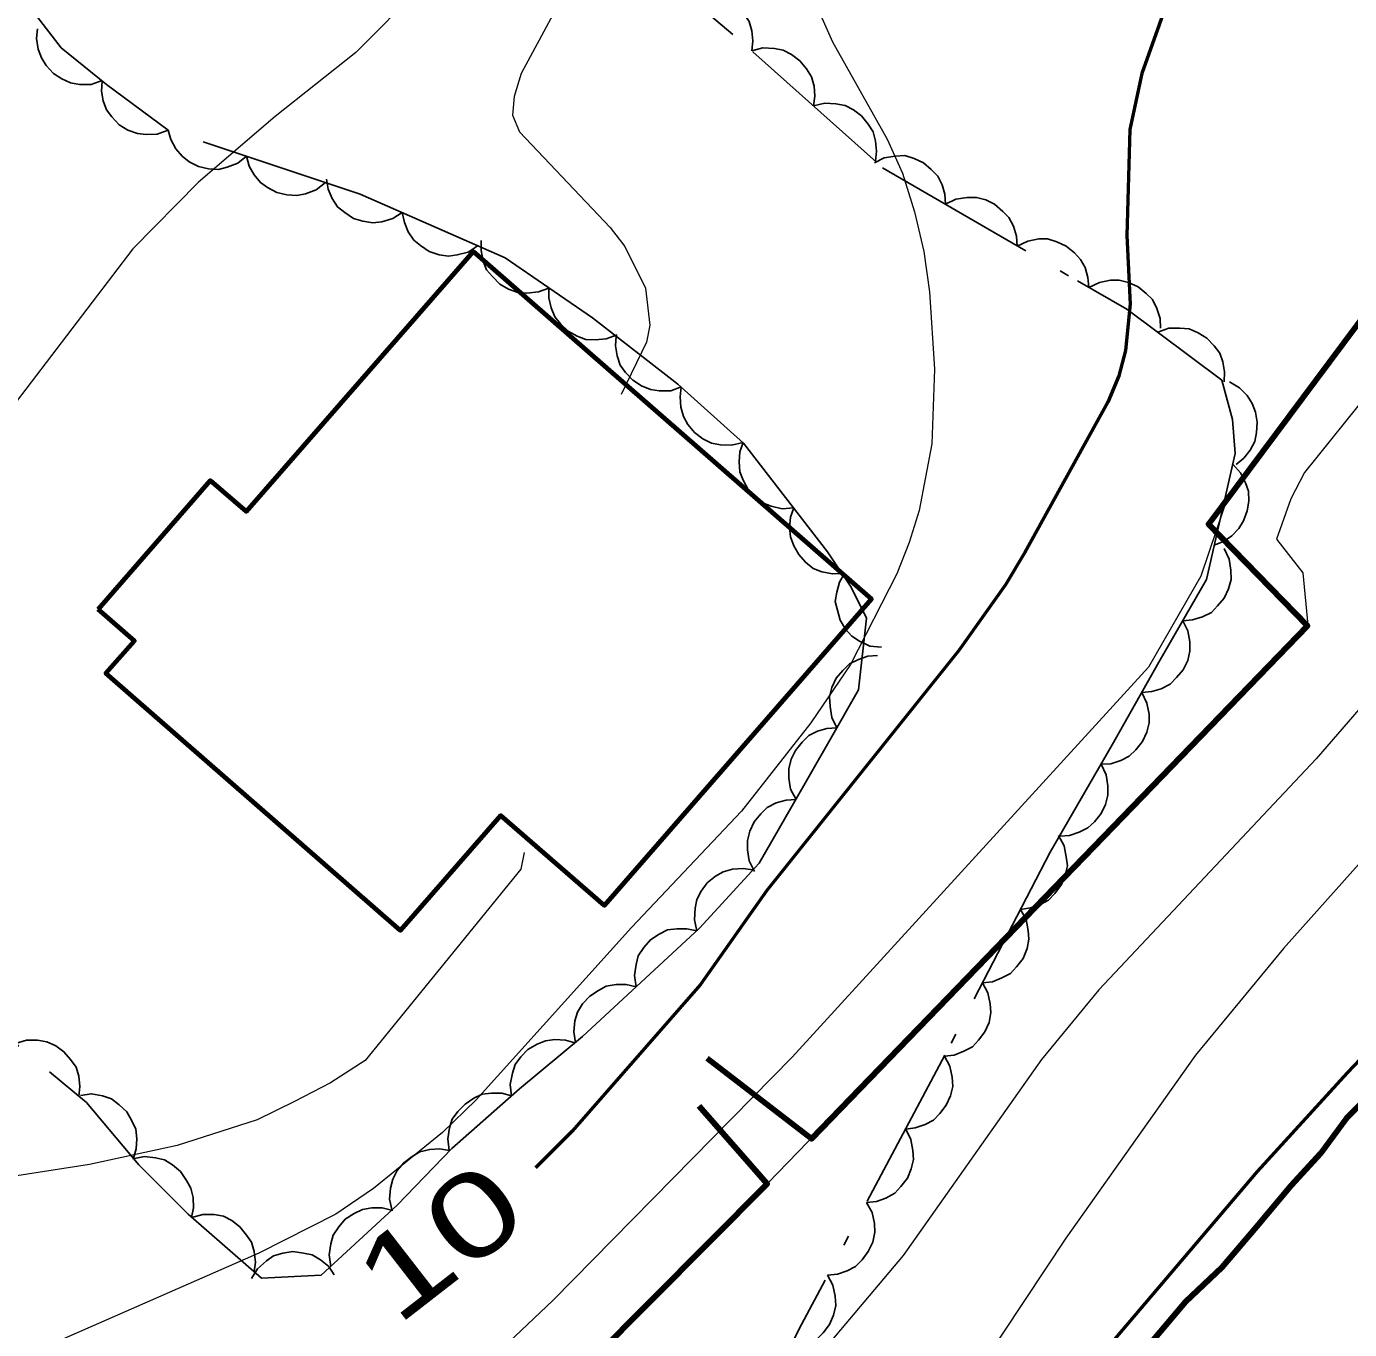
# Model space of a CAD drawing. Extents: x 355726 to 357533, y 5103782 to 5105258.
# Drawn here: x 355865.98 to 355889.96, y 5104619.79 to 5104643.4 of the extents above; entities that cross this region are included whole.
import ezdxf
from ezdxf.enums import TextEntityAlignment as Align

# ---------------------------------------------------------------- set-up
doc = ezdxf.new("R2010")
doc.units = 0
doc.header["$LTSCALE"] = 0.6
for name, pattern in [('DASH_DOUBLE_DOT', [9.2, 5, -1.2, 0.3, -1.2, 0.3, -1.2]), ('DOT_DASHED', [7.7, 5, -1.2, 0.3, -1.2]), ('LONG_DASHED', [7.5, 6, -1.5])]:
    doc.linetypes.add(name, pattern=pattern)
for name, color, linetype, lineweight in [('1', 7, 'LONG_DASHED', 53), ('2', 7, 'LONG_DASHED', 13), ('31', 7, 'Continuous', 35), ('37', 7, 'Continuous', 13), ('4', 7, 'DASH_DOUBLE_DOT', 53), ('44', 7, 'Continuous', 25)]:
    doc.layers.add(name, color=color, linetype=linetype, lineweight=lineweight)

msp = doc.modelspace()

# ---------------------------------------------------------------- linework, layer by layer
at = {"layer": '1', "linetype": 'Continuous'}
for points in [[(355910.11, 5104647.66), (355905.65, 5104642.04), (355904.19, 5104640.05), (355903.46, 5104639.13), (355901.89, 5104637.43), (355901.06, 5104636.67), (355899.46, 5104635.07), (355896.49, 5104631.51), (355893.22, 5104627.9), (355889.92, 5104624.44), (355888.29, 5104622.65), (355884.16, 5104617.8), (355881.69, 5104615.16), (355879.3, 5104612.26), (355875.57, 5104608.07), (355874.39, 5104606.48), (355873.56, 5104605.11), (355872.09, 5104603.56), (355869.37, 5104600.92), (355867.37, 5104599.36), (355862.91, 5104595.62), (355858.59, 5104592.29)], [(355889.9, 5104647.51), (355889.54, 5104646.87), (355887.98, 5104645.28), (355887.29, 5104644.91), (355887.02, 5104644.63), (355886.83, 5104644.32), (355886.2, 5104642.55), (355885.98, 5104641.53), (355885.93, 5104639.61), (355885.99, 5104638.37), (355885.9, 5104637.53), (355885.78, 5104637.07), (355885.58, 5104636.59), (355884.08, 5104633.87), (355883.73, 5104633.28), (355882.88, 5104632.09), (355879.4, 5104627.74), (355878.2, 5104626.04), (355875.87, 5104623.38), (355875.21, 5104622.72)]]:
    msp.add_lwpolyline(points, dxfattribs=at)
at = {"layer": '2', "linetype": 'Continuous'}
for points in [[(355883.96, 5104667.95), (355883.61, 5104665.17), (355883.22, 5104663.3), (355883.08, 5104662.08), (355882.58, 5104659.91), (355882.14, 5104658.62), (355881.89, 5104658.03), (355879.75, 5104654.06), (355878.57, 5104652.54), (355878.26, 5104651.83), (355876.56, 5104649.22), (355875.06, 5104646.61), (355874.3, 5104645.46), (355873.14, 5104644.13), (355871.95, 5104642.93), (355870.49, 5104641.77), (355869.1, 5104640.58), (355867.91, 5104639.37), (355863.48, 5104633.57), (355859.57, 5104629.54), (355858.14, 5104627.39), (355857.52, 5104625.96), (355856.86, 5104624.65)], [(355888.59, 5104666.96), (355886.67, 5104664.59), (355886.22, 5104663.86), (355885.84, 5104663.08), (355883.44, 5104658.63), (355882.03, 5104655.84), (355878.8, 5104649.87), (355877.66, 5104647.58), (355874.95, 5104642.55), (355874.82, 5104642.13), (355874.79, 5104641.79), (355874.92, 5104641.49), (355876.56, 5104639.76), (355876.83, 5104639.41), (355877.2, 5104638.66), (355877.28, 5104637.99), (355877.22, 5104637.68), (355876.76, 5104636.73)], [(355900.32, 5104665.18), (355899.3, 5104661.76), (355898.28, 5104658.91), (355897.76, 5104656.59), (355897.01, 5104654.38), (355896.97, 5104653.88), (355896.84, 5104653.49), (355896.67, 5104652.46), (355896.49, 5104651.88), (355895.73, 5104650.38), (355895.29, 5104649.38), (355893.75, 5104646.68), (355893.66, 5104646.44), (355893.56, 5104646.04), (355893.63, 5104645.71), (355893.76, 5104645.34), (355894.17, 5104644.73), (355893.9, 5104643.86), (355890.83, 5104638.97), (355887.42, 5104634.4)], [(355910.47, 5104657.11), (355906.66, 5104650.88), (355906.02, 5104649.93), (355904.61, 5104648.05), (355903.12, 5104646.18), (355900.57, 5104643.76), (355899.73, 5104643.04), (355897.49, 5104641.34), (355896.21, 5104640.3), (355895.61, 5104639.75), (355895.08, 5104639.15), (355894.64, 5104638.54), (355894.03, 5104637.46), (355891.91, 5104633.49), (355891.52, 5104632.83), (355891.04, 5104632.15), (355890.52, 5104631.47), (355889.36, 5104630.13), (355885.42, 5104625.94), (355884.38, 5104624.68), (355881.87, 5104621.13), (355878.27, 5104616.86)], [(355909.6, 5104651.67), (355908.92, 5104650.94), (355907.69, 5104649.4), (355905.96, 5104646.88), (355903.36, 5104643.25), (355902.63, 5104642.43), (355899.3, 5104639.57), (355898.52, 5104638.82), (355897.79, 5104638), (355894.96, 5104634.16), (355891.99, 5104630.38), (355891.23, 5104629.45), (355888.77, 5104626.69), (355887.17, 5104624.76), (355884.82, 5104621.44), (355883.3, 5104619.15)], [(355880.1, 5104644.23), (355880.59, 5104643.12), (355881.58, 5104641.36), (355881.86, 5104640.74), (355882.08, 5104640.04), (355882.25, 5104639.32), (355882.35, 5104638.59), (355882.44, 5104637.19), (355882.39, 5104635.84), (355882.16, 5104634.63), (355881.98, 5104634.05), (355881.76, 5104633.48), (355880.92, 5104631.84), (355880.2, 5104630.78), (355878.94, 5104629.18), (355876.95, 5104627.07), (355874.13, 5104623.95), (355873.52, 5104623.36), (355872.27, 5104622.34), (355871.59, 5104621.88), (355870.19, 5104621.17), (355866.5, 5104619.55)], [(355890.36, 5104636.83), (355889.15, 5104635.32), (355888.9, 5104634.84), (355888.64, 5104634.11), (355889.12, 5104633.5), (355889.21, 5104632.55), (355879.42, 5104622.44), (355872.04, 5104615.01)], [(355887.69, 5104634.69), (355887.27, 5104633.44), (355886.32, 5104631.79), (355879.86, 5104624.72), (355875.53, 5104620.32), (355873.1, 5104618.02)], [(355875, 5104628.43), (355874.94, 5104628.13), (355872.12, 5104624.66), (355871.49, 5104624.26), (355870.84, 5104623.92), (355870.16, 5104623.59), (355868.71, 5104623.12), (355867.12, 5104622.78), (355864.87, 5104622.43), (355861.36, 5104621.59), (355860.58, 5104621.3), (355859.67, 5104620.86), (355858.85, 5104620.24), (355857.43, 5104618.62)]]:
    msp.add_lwpolyline(points, dxfattribs=at)
at = {"layer": '31', "lineweight": 70}
msp.add_lwpolyline([(355867.28, 5104632.84), (355869.31, 5104635.17), (355869.96, 5104634.61), (355874.08, 5104639.32), (355881.3, 5104633.02), (355876.46, 5104627.47), (355874.58, 5104629.1), (355872.76, 5104627.02), (355867.42, 5104631.68), (355867.94, 5104632.27), (355867.28, 5104632.84)], close=True, dxfattribs=at)
at = {"layer": '37', "lineweight": 90}
for points in [[(355893.09, 5104645.61), (355894.08, 5104644.74), (355893.89, 5104643.84), (355890.82, 5104638.96), (355887.41, 5104634.38), (355889.2, 5104632.54), (355880.21, 5104623.24), (355878.32, 5104624.7)], [(355878.17, 5104623.84), (355879.41, 5104622.43), (355872.03, 5104615.01)]]:
    msp.add_lwpolyline(points, dxfattribs=at)
at = {"layer": '4', "linetype": 'Continuous', "lineweight": 90}
msp.add_lwpolyline([(355890.61, 5104624.31), (355889.91, 5104623.62), (355889.44, 5104622.98), (355888.9, 5104622.39), (355888.28, 5104621.65), (355887.65, 5104620.91), (355886.99, 5104620.29), (355886.37, 5104619.55)], dxfattribs=at)
at = {"layer": '44', "linetype": 'DOT_DASHED'}
for points in [[(355876.5, 5104645.2), (355879.15, 5104642.94), (355881.5, 5104640.84), (355885.03, 5104638.79), (355885.93, 5104638.28), (355887.65, 5104636.99), (355887.84, 5104636.28), (355887.89, 5104635.66), (355887.37, 5104633.38), (355886.51, 5104631.88), (355885.66, 5104630.38), (355884.54, 5104628.44), (355882.63, 5104624.76), (355880.03, 5104619.88), (355878.46, 5104616.8)], [(355862.84, 5104627.41), (355867.07, 5104623.9), (355868.02, 5104622.77), (355868.91, 5104621.88), (355870.24, 5104620.72), (355871.32, 5104620.77), (355872.7, 5104622.04), (355873.69, 5104623.07), (355874.92, 5104624.15), (355876.06, 5104625.1), (355878.18, 5104627.06), (355879.26, 5104628.24), (355879.86, 5104629.28), (355880.55, 5104630.48), (355881.06, 5104631.38), (355881.21, 5104632.68), (355880.93, 5104633.24), (355880.5, 5104633.88), (355878.98, 5104635.85), (355877.79, 5104636.92), (355876.24, 5104638.12), (355874.66, 5104639.21), (355872.03, 5104640.36), (355868.55, 5104641.52), (355867.43, 5104642.35), (355866.61, 5104643.01), (355865.81, 5104644.05)]]:
    msp.add_lwpolyline(points, dxfattribs=at)
at = {"layer": '44'}
for points in [[(355877.99, 5104643.93), (355878.19, 5104643.99), (355878.39, 5104643.98), (355878.56, 5104643.96), (355878.71, 5104643.88), (355878.86, 5104643.77), (355878.99, 5104643.62), (355879.08, 5104643.49), (355879.13, 5104643.32), (355879.15, 5104643.14), (355879.13, 5104642.96)], [(355867.35, 5104642.42), (355867.15, 5104642.35), (355866.94, 5104642.35), (355866.78, 5104642.38), (355866.62, 5104642.45), (355866.47, 5104642.55), (355866.34, 5104642.69), (355866.25, 5104642.83), (355866.19, 5104642.99), (355866.16, 5104643.18), (355866.18, 5104643.36)], [(355879.13, 5104642.96), (355879.33, 5104643.01), (355879.54, 5104643), (355879.7, 5104642.97), (355879.85, 5104642.89), (355880, 5104642.78), (355880.12, 5104642.63), (355880.21, 5104642.49), (355880.26, 5104642.32), (355880.27, 5104642.14), (355880.25, 5104641.96)], [(355868.55, 5104641.52), (355868.35, 5104641.45), (355868.15, 5104641.44), (355867.99, 5104641.46), (355867.82, 5104641.52), (355867.66, 5104641.62), (355867.53, 5104641.76), (355867.43, 5104641.89), (355867.37, 5104642.05), (355867.34, 5104642.23), (355867.35, 5104642.41)], [(355880.25, 5104641.96), (355880.45, 5104642.01), (355880.65, 5104642), (355880.82, 5104641.97), (355880.97, 5104641.89), (355881.12, 5104641.78), (355881.24, 5104641.63), (355881.33, 5104641.49), (355881.37, 5104641.32), (355881.39, 5104641.14), (355881.37, 5104640.96)], [(355869.97, 5104641.05), (355869.81, 5104640.92), (355869.62, 5104640.85), (355869.46, 5104640.81), (355869.28, 5104640.82), (355869.1, 5104640.86), (355868.93, 5104640.95), (355868.8, 5104641.05), (355868.69, 5104641.18), (355868.6, 5104641.35), (355868.55, 5104641.52)], [(355871.4, 5104640.57), (355871.23, 5104640.44), (355871.04, 5104640.37), (355870.88, 5104640.34), (355870.7, 5104640.35), (355870.52, 5104640.39), (355870.35, 5104640.48), (355870.22, 5104640.57), (355870.11, 5104640.71), (355870.02, 5104640.87), (355869.97, 5104641.05)], [(355881.35, 5104640.93), (355881.53, 5104641.02), (355881.73, 5104641.05), (355881.9, 5104641.06), (355882.07, 5104641.01), (355882.24, 5104640.93), (355882.38, 5104640.81), (355882.5, 5104640.69), (355882.58, 5104640.53), (355882.63, 5104640.36), (355882.64, 5104640.18)], [(355872.79, 5104640.03), (355872.62, 5104639.92), (355872.42, 5104639.86), (355872.26, 5104639.84), (355872.08, 5104639.87), (355871.91, 5104639.92), (355871.75, 5104640.03), (355871.62, 5104640.13), (355871.52, 5104640.28), (355871.45, 5104640.45), (355871.42, 5104640.63)], [(355882.64, 5104640.18), (355882.83, 5104640.27), (355883.03, 5104640.3), (355883.2, 5104640.3), (355883.37, 5104640.26), (355883.53, 5104640.18), (355883.68, 5104640.05), (355883.79, 5104639.94), (355883.87, 5104639.78), (355883.93, 5104639.6), (355883.94, 5104639.42)], [(355874.17, 5104639.43), (355873.99, 5104639.31), (355873.79, 5104639.26), (355873.63, 5104639.24), (355873.46, 5104639.26), (355873.28, 5104639.32), (355873.12, 5104639.43), (355873, 5104639.53), (355872.9, 5104639.68), (355872.83, 5104639.85), (355872.79, 5104640.03)], [(355875.45, 5104638.66), (355875.26, 5104638.59), (355875.05, 5104638.57), (355874.89, 5104638.58), (355874.72, 5104638.64), (355874.56, 5104638.73), (355874.43, 5104638.87), (355874.32, 5104638.99), (355874.26, 5104639.15), (355874.22, 5104639.34), (355874.22, 5104639.52)], [(355883.94, 5104639.42), (355884.13, 5104639.51), (355884.33, 5104639.55), (355884.49, 5104639.55), (355884.66, 5104639.5), (355884.83, 5104639.42), (355884.98, 5104639.3), (355885.09, 5104639.18), (355885.17, 5104639.03), (355885.22, 5104638.85), (355885.24, 5104638.67)], [(355885.24, 5104638.67), (355885.43, 5104638.76), (355885.63, 5104638.8), (355885.79, 5104638.8), (355885.96, 5104638.76), (355886.13, 5104638.68), (355886.28, 5104638.56), (355886.39, 5104638.45), (355886.47, 5104638.29), (355886.53, 5104638.11), (355886.54, 5104637.93)], [(355876.69, 5104637.81), (355876.49, 5104637.74), (355876.29, 5104637.72), (355876.12, 5104637.73), (355875.96, 5104637.79), (355875.8, 5104637.88), (355875.66, 5104638.01), (355875.56, 5104638.14), (355875.49, 5104638.3), (355875.45, 5104638.48), (355875.45, 5104638.66)], [(355877.85, 5104636.87), (355877.66, 5104636.8), (355877.45, 5104636.8), (355877.29, 5104636.82), (355877.13, 5104636.89), (355876.97, 5104636.99), (355876.84, 5104637.13), (355876.74, 5104637.26), (355876.69, 5104637.43), (355876.66, 5104637.61), (355876.67, 5104637.79)], [(355886.49, 5104637.86), (355886.69, 5104637.93), (355886.89, 5104637.93), (355887.06, 5104637.92), (355887.22, 5104637.85), (355887.38, 5104637.75), (355887.51, 5104637.61), (355887.61, 5104637.48), (355887.67, 5104637.32), (355887.7, 5104637.14), (355887.69, 5104636.96)], [(355878.97, 5104635.86), (355878.76, 5104635.81), (355878.56, 5104635.82), (355878.4, 5104635.85), (355878.24, 5104635.93), (355878.09, 5104636.04), (355877.97, 5104636.19), (355877.89, 5104636.33), (355877.84, 5104636.5), (355877.83, 5104636.69), (355877.85, 5104636.87)], [(355887.79, 5104636.96), (355887.97, 5104636.85), (355888.11, 5104636.71), (355888.2, 5104636.57), (355888.26, 5104636.41), (355888.29, 5104636.23), (355888.28, 5104636.04), (355888.25, 5104635.88), (355888.16, 5104635.72), (355888.05, 5104635.58), (355887.91, 5104635.46)], [(355879.89, 5104634.68), (355879.68, 5104634.66), (355879.48, 5104634.71), (355879.32, 5104634.77), (355879.19, 5104634.88), (355879.06, 5104635.01), (355878.97, 5104635.18), (355878.91, 5104635.33), (355878.9, 5104635.51), (355878.91, 5104635.69), (355878.97, 5104635.86)], [(355887.85, 5104635.47), (355887.99, 5104635.31), (355888.08, 5104635.13), (355888.13, 5104634.98), (355888.14, 5104634.8), (355888.11, 5104634.62), (355888.04, 5104634.44), (355887.96, 5104634.3), (355887.83, 5104634.17), (355887.68, 5104634.07), (355887.51, 5104634)], [(355880.8, 5104633.49), (355880.59, 5104633.48), (355880.4, 5104633.52), (355880.24, 5104633.58), (355880.1, 5104633.69), (355879.98, 5104633.83), (355879.89, 5104633.99), (355879.83, 5104634.15), (355879.81, 5104634.32), (355879.83, 5104634.51), (355879.89, 5104634.68)], [(355887.69, 5104633.94), (355887.78, 5104633.75), (355887.81, 5104633.55), (355887.82, 5104633.38), (355887.77, 5104633.21), (355887.69, 5104633.04), (355887.57, 5104632.9), (355887.46, 5104632.78), (355887.3, 5104632.7), (355887.12, 5104632.65), (355886.94, 5104632.63)], [(355881.48, 5104632.15), (355881.27, 5104632.17), (355881.08, 5104632.26), (355880.94, 5104632.35), (355880.83, 5104632.48), (355880.73, 5104632.64), (355880.68, 5104632.82), (355880.64, 5104632.98), (355880.67, 5104633.15), (355880.72, 5104633.33), (355880.81, 5104633.49)], [(355886.94, 5104632.63), (355887.03, 5104632.45), (355887.07, 5104632.25), (355887.07, 5104632.08), (355887.03, 5104631.91), (355886.95, 5104631.74), (355886.83, 5104631.6), (355886.71, 5104631.48), (355886.55, 5104631.4), (355886.38, 5104631.35), (355886.2, 5104631.33)], [(355880.67, 5104630.69), (355880.58, 5104630.88), (355880.55, 5104631.08), (355880.54, 5104631.25), (355880.58, 5104631.42), (355880.66, 5104631.59), (355880.78, 5104631.73), (355880.9, 5104631.85), (355881.06, 5104631.93), (355881.23, 5104631.99), (355881.41, 5104632)], [(355886.2, 5104631.33), (355886.29, 5104631.14), (355886.33, 5104630.94), (355886.33, 5104630.78), (355886.29, 5104630.61), (355886.21, 5104630.44), (355886.09, 5104630.29), (355885.97, 5104630.18), (355885.82, 5104630.1), (355885.64, 5104630.04), (355885.46, 5104630.03)], [(355879.93, 5104629.39), (355879.83, 5104629.58), (355879.8, 5104629.78), (355879.8, 5104629.95), (355879.84, 5104630.12), (355879.92, 5104630.28), (355880.04, 5104630.43), (355880.16, 5104630.55), (355880.32, 5104630.63), (355880.49, 5104630.68), (355880.67, 5104630.69)], [(355885.46, 5104630.03), (355885.55, 5104629.84), (355885.58, 5104629.64), (355885.58, 5104629.47), (355885.54, 5104629.3), (355885.46, 5104629.14), (355885.34, 5104628.99), (355885.22, 5104628.88), (355885.06, 5104628.8), (355884.89, 5104628.74), (355884.71, 5104628.73)], [(355879.18, 5104628.09), (355879.08, 5104628.28), (355879.05, 5104628.48), (355879.05, 5104628.65), (355879.09, 5104628.82), (355879.17, 5104628.99), (355879.29, 5104629.13), (355879.41, 5104629.25), (355879.57, 5104629.33), (355879.75, 5104629.38), (355879.93, 5104629.39)], [(355884.69, 5104628.74), (355884.79, 5104628.55), (355884.83, 5104628.35), (355884.85, 5104628.19), (355884.81, 5104628.02), (355884.74, 5104627.85), (355884.62, 5104627.69), (355884.51, 5104627.57), (355884.36, 5104627.49), (355884.18, 5104627.43), (355884, 5104627.4)], [(355878.13, 5104627.01), (355878.09, 5104627.21), (355878.1, 5104627.42), (355878.13, 5104627.58), (355878.21, 5104627.73), (355878.32, 5104627.88), (355878.47, 5104628), (355878.61, 5104628.08), (355878.78, 5104628.13), (355878.97, 5104628.14), (355879.15, 5104628.12)], [(355884, 5104627.4), (355884.1, 5104627.22), (355884.14, 5104627.02), (355884.15, 5104626.86), (355884.12, 5104626.69), (355884.05, 5104626.51), (355883.93, 5104626.36), (355883.82, 5104626.24), (355883.66, 5104626.16), (355883.49, 5104626.09), (355883.31, 5104626.07)], [(355877.03, 5104626), (355877, 5104626.2), (355877.03, 5104626.4), (355877.07, 5104626.56), (355877.17, 5104626.71), (355877.29, 5104626.85), (355877.45, 5104626.95), (355877.6, 5104627.03), (355877.77, 5104627.05), (355877.95, 5104627.05), (355878.13, 5104627.01)], [(355875.93, 5104624.98), (355875.9, 5104625.18), (355875.92, 5104625.38), (355875.97, 5104625.54), (355876.06, 5104625.69), (355876.19, 5104625.83), (355876.35, 5104625.93), (355876.49, 5104626.01), (355876.67, 5104626.04), (355876.85, 5104626.04), (355877.03, 5104626)], [(355883.31, 5104626.07), (355883.41, 5104625.89), (355883.45, 5104625.69), (355883.46, 5104625.53), (355883.43, 5104625.35), (355883.35, 5104625.18), (355883.24, 5104625.03), (355883.13, 5104624.91), (355882.97, 5104624.83), (355882.8, 5104624.76), (355882.62, 5104624.74)], [(355865.78, 5104624.97), (355865.98, 5104625.03), (355866.18, 5104625.03), (355866.35, 5104625), (355866.51, 5104624.93), (355866.66, 5104624.82), (355866.78, 5104624.68), (355866.88, 5104624.54), (355866.93, 5104624.38), (355866.95, 5104624.19), (355866.93, 5104624.01)], [(355874.77, 5104624.02), (355874.75, 5104624.23), (355874.79, 5104624.43), (355874.84, 5104624.59), (355874.94, 5104624.73), (355875.07, 5104624.86), (355875.24, 5104624.96), (355875.39, 5104625.02), (355875.56, 5104625.04), (355875.75, 5104625.03), (355875.92, 5104624.98)], [(355882.62, 5104624.74), (355882.72, 5104624.56), (355882.76, 5104624.36), (355882.77, 5104624.19), (355882.73, 5104624.02), (355882.65, 5104623.85), (355882.54, 5104623.7), (355882.42, 5104623.58), (355882.27, 5104623.5), (355882.09, 5104623.44), (355881.92, 5104623.42)], [(355866.96, 5104624.03), (355867.16, 5104624.06), (355867.36, 5104624.02), (355867.52, 5104623.97), (355867.66, 5104623.86), (355867.8, 5104623.73), (355867.89, 5104623.57), (355867.96, 5104623.42), (355867.98, 5104623.24), (355867.97, 5104623.06), (355867.92, 5104622.89)], [(355873.64, 5104623.03), (355873.62, 5104623.24), (355873.65, 5104623.44), (355873.7, 5104623.6), (355873.8, 5104623.74), (355873.93, 5104623.87), (355874.09, 5104623.98), (355874.24, 5104624.05), (355874.41, 5104624.07), (355874.6, 5104624.07), (355874.77, 5104624.02)], [(355881.92, 5104623.42), (355882.01, 5104623.23), (355882.05, 5104623.03), (355882.06, 5104622.87), (355882.02, 5104622.7), (355881.95, 5104622.53), (355881.83, 5104622.38), (355881.72, 5104622.26), (355881.56, 5104622.17), (355881.39, 5104622.11), (355881.21, 5104622.09)], [(355867.91, 5104622.88), (355868.12, 5104622.92), (355868.32, 5104622.9), (355868.48, 5104622.86), (355868.63, 5104622.77), (355868.77, 5104622.65), (355868.88, 5104622.49), (355868.96, 5104622.35), (355869, 5104622.18), (355869.01, 5104621.99), (355868.97, 5104621.82)], [(355872.61, 5104621.94), (355872.56, 5104622.15), (355872.58, 5104622.35), (355872.62, 5104622.51), (355872.7, 5104622.67), (355872.82, 5104622.81), (355872.97, 5104622.92), (355873.11, 5104623.01), (355873.29, 5104623.05), (355873.47, 5104623.06), (355873.65, 5104623.03)], [(355871.5, 5104620.93), (355871.47, 5104621.14), (355871.5, 5104621.34), (355871.54, 5104621.5), (355871.64, 5104621.65), (355871.76, 5104621.79), (355871.92, 5104621.89), (355872.07, 5104621.96), (355872.24, 5104621.99), (355872.43, 5104621.99), (355872.6, 5104621.95)], [(355881.21, 5104622.09), (355881.31, 5104621.91), (355881.35, 5104621.71), (355881.36, 5104621.55), (355881.32, 5104621.37), (355881.24, 5104621.2), (355881.13, 5104621.05), (355881.01, 5104620.93), (355880.86, 5104620.85), (355880.68, 5104620.79), (355880.5, 5104620.77)], [(355868.98, 5104621.82), (355869.18, 5104621.87), (355869.38, 5104621.87), (355869.55, 5104621.84), (355869.7, 5104621.76), (355869.85, 5104621.65), (355869.97, 5104621.5), (355870.06, 5104621.37), (355870.11, 5104621.2), (355870.13, 5104621.01), (355870.11, 5104620.84)], [(355870.06, 5104620.71), (355870.17, 5104620.89), (355870.33, 5104621.03), (355870.46, 5104621.12), (355870.63, 5104621.17), (355870.81, 5104621.2), (355871, 5104621.17), (355871.16, 5104621.14), (355871.31, 5104621.05), (355871.46, 5104620.93), (355871.56, 5104620.78)], [(355880.5, 5104620.77), (355880.6, 5104620.59), (355880.64, 5104620.39), (355880.65, 5104620.22), (355880.61, 5104620.05), (355880.54, 5104619.88), (355880.42, 5104619.73), (355880.31, 5104619.61), (355880.15, 5104619.53), (355879.98, 5104619.47), (355879.8, 5104619.45)]]:
    msp.add_lwpolyline(points, dxfattribs=at)

# ---------------------------------------------------------------- texts
at = {"layer": '1', "width": 1.4}
msp.add_text('10', height=1.5, rotation=37.831, dxfattribs=at).set_placement((355873.925, 5104620.791), align=Align.CENTER)

doc.saveas('drawing.dxf')
